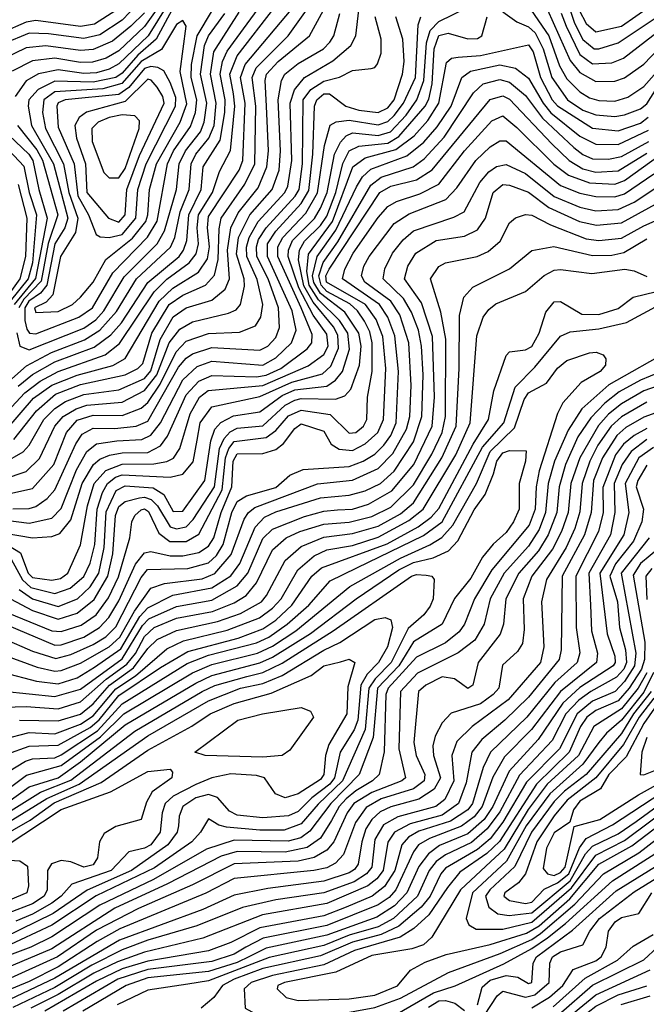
# Model space of a CAD drawing. Extents: x 501367 to 657802, y 482273 to 547541.
# Tile 510 of 656: x 572465 to 574423, y 538277 to 541356. Entities that reach past the tile are written whole.
import ezdxf

# ---------------------------------------------------------------- set-up
doc = ezdxf.new("R2010")
doc.units = 0

msp = doc.modelspace()

# ---------------------------------------------------------------- linework, layer by layer
at = {"layer": '0CON20XD'}
for points in [[(572424.8, 540075.2), (572508, 540172), (572565, 540212.7), (572645, 540244.1), (572756.1, 540273.9), (572794.2, 540295.8), (572900.8, 540475), (572943.6, 540516.4), (573023.4, 540566.6), (573051.9, 540608.1), (573058.2, 540645), (573052, 540705), (573055, 540740.3), (573151.1, 540885), (573162.5, 540915), (573169.9, 541095), (573155.1, 541175), (573169.2, 541215), (573445.6, 541545)], [(572880.8, 541455), (572785, 541354.4), (572715, 541308.5), (572665, 541297.2), (572555, 541311.8), (572495, 541313.1), (572415, 541279.6)], [(572460.3, 540209.7), (572505, 540246), (572575, 540285.3), (572698.1, 540331.9), (572750.1, 540369.9), (572782.7, 540407.3), (572865, 540534.1), (572963.1, 540615), (572977.3, 540635), (572986.8, 540665), (572993.9, 540745), (573032.6, 540825), (573038.4, 540895), (573091.3, 540978.7), (573106.2, 541065), (573107.3, 541105), (573091.1, 541185), (573098.8, 541225), (573113.1, 541256.9), (573250, 541445)], [(572912.1, 541415), (572855, 541334), (572775, 541258.1), (572735, 541235.1), (572692.3, 541222.3), (572655, 541222.1), (572575, 541235.5), (572505, 541227.2), (572441.3, 541195)], [(572384.4, 540085.6), (572481.2, 540188.8), (572528.8, 540225), (572585, 540255.4), (572732.1, 540307.9), (572777, 540343), (572885, 540504.9), (572925, 540544), (572994.4, 540595.6), (573016.7, 540623.3), (573023.6, 540655), (573019.2, 540705), (573023.7, 540745), (573067.3, 540815), (573089.4, 540880.6), (573123.9, 540946.1), (573137.6, 541085), (573133.4, 541123.4), (573122, 541185), (573145, 541242.1), (573262.2, 541395)], [(572765.3, 541384.7), (572698.9, 541341.1), (572655, 541334.2), (572515, 541353.1), (572485, 541348.2), (572408.8, 541315)], [(572412.7, 540207.3), (572486.5, 540273.5), (572564, 540315), (572667.9, 540355), (572715, 540384.5), (572767.4, 540442.6), (572829.6, 540545), (572935.9, 540644.1), (572949.9, 540675), (572966.7, 540755), (572994.5, 540825), (573000.4, 540905), (573015.9, 540935), (573056.2, 540985), (573072.2, 541025), (573078.9, 541095), (573060.8, 541185), (573071.6, 541255), (573150.7, 541379.3)], [(572415, 539969.1), (572476.1, 540003.9), (572495, 540024.8), (572540.7, 540105), (572575, 540139.6), (572608.1, 540161.9), (572665, 540183.9), (572775, 540198), (572855, 540234), (572875, 540258), (572904.5, 540355.5), (572945, 540426), (572985, 540454.6), (573065, 540478.6), (573106.8, 540513.2), (573121.1, 540545), (573114.2, 540635), (573125.2, 540704.8), (573148, 540752), (573209.9, 540830.1), (573237.7, 540895), (573242.5, 540945), (573236.5, 541085), (573231.6, 541165), (573236.4, 541185), (573273.1, 541225), (573371, 541305), (573414.6, 541385)], [(572425, 539714.7), (572468, 539688), (572491.9, 539625), (572505, 539611.1), (572565, 539602.9), (572592.2, 539607.8), (572615, 539625.3), (572655, 539713.6), (572676.9, 539835), (572698.2, 539905), (572734.2, 539945.8), (572785, 539965.9), (572883.7, 539966.3), (572925, 539973.8), (572945.7, 539984.3), (572965.7, 540015), (572997.4, 540122.6), (573026.9, 540175), (573053.6, 540196.4), (573225, 540212.1), (573366.3, 540273.7), (573415, 540308.3), (573429.2, 540335), (573425, 540372.5), (573381.6, 540431.6), (573336.9, 540516.9), (573304.4, 540615), (573304.7, 540635), (573317, 540665), (573385.7, 540734.3), (573405, 540765.9), (573425.6, 540815.6), (573449.2, 540935), (573467.6, 540972.4), (573485, 540992.3), (573505, 541001.9), (573556.2, 540996.2), (573585, 540993.2), (573623.6, 541005), (573672.8, 541057.2), (573705.8, 541105), (573727.8, 541165), (573736.3, 541283.7), (573747.7, 541322.3), (573775, 541350.3), (573866.7, 541395)], [(572425, 539872.4), (572505, 539889.8), (572571.4, 539965), (572611.7, 540065), (572645, 540102.8), (572695, 540119.3), (572785, 540118), (572845, 540141.1), (572865, 540158.7), (572904, 540216), (572953.5, 540316.5), (572985, 540349.9), (573055, 540374.2), (573152, 540378), (573201.7, 540398.3), (573218.7, 540425), (573224.6, 540465), (573207.1, 540542.9), (573175.1, 540615), (573173.9, 540643.9), (573181.8, 540675), (573209.8, 540725), (573293.3, 540815), (573303.2, 540835), (573315.6, 540915), (573310.2, 541095), (573323.8, 541136.2), (573354.8, 541175), (573443.4, 541226.6), (573499.4, 541275), (573515.6, 541305), (573525.1, 541385)], [(572447, 540043), (572517.8, 540132.2), (572576.5, 540185), (572655, 540214.8), (572795.1, 540244.9), (572833.9, 540265), (572849.4, 540280.6), (572878.3, 540375), (572932.2, 540465), (572975, 540494.3), (573045.2, 540525), (573073.4, 540556.6), (573084.7, 540605.3), (573088, 540702), (573094.9, 540735), (573168.8, 540841.2), (573200, 540905), (573202.7, 541085), (573191.8, 541175), (573203.9, 541205), (573303.4, 541305), (573361.1, 541385)], [(572925, 541399.3), (572866.1, 541305), (572775, 541217.1), (572745, 541200.7), (572705, 541189), (572665, 541187.3), (572585, 541198.7), (572524.2, 541185.8), (572485.4, 541164.5), (572451.1, 541115)], [(572940.2, 541385), (572891.8, 541295), (572834.6, 541245), (572785, 541188.7), (572765, 541175.2), (572695, 541160.7), (572575, 541163.3), (572522.8, 541137.2), (572494, 541105), (572491.4, 541085), (572501.9, 541025), (572570.4, 540905), (572615.9, 540735), (572606.4, 540705), (572574.8, 540655), (572549.7, 540525), (572530, 540500), (572493.2, 540475), (572480.9, 540455), (572480.7, 540415), (572487.7, 540387.7), (572495.5, 540375.5), (572515, 540372.8)], [(572515, 540372.8), (572650.2, 540425), (572692.4, 540455), (572756.2, 540563.8), (572864.7, 540675.3), (572894.2, 540725.8), (572927, 540905), (572945.8, 540945), (572998.6, 541021.4), (573014.1, 541065.9), (573019, 541105), (573000.5, 541175), (573001.8, 541215), (573019.1, 541305), (573067.7, 541385)], [(573975, 541380.3), (574018.7, 541348.7), (574055, 541333.1), (574075.5, 541315), (574101, 541265), (574127.5, 541175), (574177, 541105), (574225, 541073.2), (574265, 541058), (574325, 541053.3), (574355, 541058.4), (574405, 541076.9), (574425, 541092.2), (574456.6, 541143.4), (574515, 541209.6), (574571.5, 541298.5), (574635.8, 541364.2)], [(574063.2, 541385), (574117.9, 541305), (574151.6, 541211.6), (574175, 541170.7), (574215, 541129.8), (574245, 541111), (574275, 541102.8), (574325, 541101.2), (574365, 541113), (574415, 541146.2), (574495, 541237.7), (574558.1, 541321.9), (574610.3, 541375)], [(574113.7, 541386.3), (574185, 541228.4), (574215, 541190.7), (574265, 541162.7), (574325, 541162.9), (574355, 541173.5), (574415, 541217), (574576.8, 541385)], [(574156.5, 541376.5), (574172.3, 541335), (574215, 541246.9), (574255, 541217.1), (574315, 541220.4), (574351.9, 541235), (574488.7, 541341.3), (574542.7, 541405)], [(574185.3, 541385), (574198.8, 541345), (574225, 541293.3), (574259.5, 541265), (574275, 541264.4), (574335, 541283), (574456.9, 541365)], [(574213.2, 541385), (574235, 541343.5), (574265, 541317.7), (574345, 541334.9), (574435, 541398.4)], [(572314.1, 539804.1), (572495, 539781.3), (572565, 539797), (572595, 539827.1), (572642.4, 539947.6), (572675.2, 540004.8), (572705, 540028.9), (572768.2, 540038.2), (572847, 540043), (572875, 540056.5), (572904.8, 540095.2), (572975, 540229.7), (573019.4, 540270.6), (573065, 540287.6), (573225, 540274.9), (573265, 540297.9), (573314, 540345), (573329, 540385), (573316.2, 540445), (573238.9, 540615), (573239.5, 540655), (573265.4, 540694.6), (573345, 540780.5), (573368.3, 540821.7), (573381.1, 540935), (573385.7, 541085), (573393.1, 541105), (573415, 541123.3), (573433.3, 541123.3), (573483.9, 541085), (573525, 541072.6), (573585, 541065.5), (573615, 541079.9), (573634.7, 541105), (573661.4, 541185), (573666.7, 541225), (573662.2, 541295), (573640.7, 541365)], [(572315, 539767.4), (572505, 539735.7), (572565, 539739.7), (572590.7, 539749.3), (572625, 539791.1), (572660.5, 539905), (572695.5, 539964.5), (572715, 539981), (572745.9, 539994.1), (572785, 540001.4), (572865, 540002.4), (572905, 540022.9), (572926.8, 540053.2), (572985, 540182.7), (573024.9, 540225.1), (573065, 540243.4), (573205, 540238.8), (573235, 540243.7), (573280.7, 540265), (573363.3, 540326.7), (573377.7, 540345), (573378.9, 540371.1), (573344.6, 540455), (573272, 540615), (573271.9, 540645), (573287, 540675), (573359.6, 540750.4), (573395.9, 540814.1), (573417.6, 540962.4), (573435, 541025.4), (573454.2, 541035.8), (573495, 541041.7), (573585, 541026.8), (573615, 541037.3), (573635, 541056), (573664.4, 541095), (573701.7, 541175), (573710.3, 541339.7), (573718.8, 541365)], [(572855, 541377), (572812.1, 541335), (572755, 541288.1), (572695, 541261.9), (572655, 541259.7), (572546.3, 541273.7), (572485, 541267.1), (572415, 541232.8)], [(572415, 539919.1), (572485, 539942.6), (572526.8, 539983.2), (572574.4, 540085), (572601.1, 540115), (572641.1, 540138.9), (572675, 540150.6), (572785, 540160), (572855, 540196.1), (572894, 540245), (572932.1, 540345), (572965, 540387.9), (573005, 540410.3), (573117.7, 540437.8), (573141.2, 540448.8), (573155.1, 540464.9), (573167.3, 540522.7), (573166.5, 540545), (573142.8, 540622.8), (573148.9, 540675), (573183.9, 540745), (573254, 540825), (573275.3, 540885), (573279.6, 540945), (573272.4, 541105), (573283.2, 541165), (573293.9, 541185), (573335, 541218.9), (573414.3, 541265), (573434.5, 541285), (573446.5, 541305), (573465.1, 541375)], [(572438.4, 539668.4), (572474.2, 539604.2), (572499.9, 539579.9), (572575, 539561.6), (572622.3, 539577.7), (572665.5, 539614.5), (572685, 539656.5), (572700.1, 539715), (572707.2, 539825), (572723.4, 539876.6), (572739.7, 539905), (572764.9, 539925.1), (572785, 539932.4), (572935.4, 539924.6), (572975, 539934.4), (573007.5, 539972.5), (573019.5, 540040.5), (573029.4, 540095), (573065.3, 540144.7), (573215, 540177.7), (573315, 540222.5), (573411.4, 540248.6), (573437.5, 540272.5), (573461.4, 540328.6), (573459.5, 540369.5), (573445.8, 540395), (573381.9, 540471.9), (573353.3, 540523.3), (573336.6, 540605), (573338.9, 540635), (573355, 540662.9), (573405, 540712.1), (573425, 540741.1), (573452.4, 540815), (573474.3, 540905.7), (573494.8, 540945.2), (573525, 540960.1), (573615, 540969.6), (573649.7, 540990.3), (573731.6, 541085), (573743, 541107), (573753.8, 541155), (573760.1, 541265), (573775, 541306.5), (573803.9, 541313.9), (573865, 541295.8), (573895, 541296.6), (573909.2, 541305), (573925.4, 541365)], [(572443.7, 539826.3), (572495, 539827), (572515, 539833.4), (572551.4, 539858.6), (572575, 539885.2), (572640.8, 540029.2), (572660.3, 540059.7), (572695, 540078.5), (572762.3, 540077.7), (572828.5, 540085), (572865, 540100.5), (572961.1, 540268.9), (572985, 540297.2), (573005, 540310.6), (573065, 540330.5), (573215, 540321.8), (573240, 540335), (573265, 540361.6), (573276.9, 540393.1), (573274.2, 540455), (573241.1, 540545), (573206.5, 540615), (573204.9, 540645), (573211.4, 540668.6), (573234.9, 540705.1), (573326, 540804), (573338.5, 540825), (573348.6, 540905), (573351.3, 541105), (573375, 541137.4), (573415, 541163.5), (573464.6, 541175.4), (573505, 541197.1), (573563.3, 541203.3), (573575, 541205.8), (573582.8, 541217.2), (573595, 541251.2), (573594, 541295), (573575.7, 541365)], [(572456.1, 540376.1), (572465.1, 540335.1), (572495, 540323.3), (572665, 540391.5), (572702.7, 540417.3), (572728.2, 540445), (572791.9, 540551.9), (572894.6, 540655), (572917.9, 540695), (572955.5, 540825), (572962.9, 540905), (572983, 540945), (573029.5, 541005), (573041.1, 541035), (573049.7, 541095), (573030.2, 541185), (573042.8, 541275), (573055.3, 541305), (573105.9, 541375)], [(572515, 540440.3), (572585, 540442.9), (572630, 540465), (572655, 540488.4), (572695, 540534.8), (572733.8, 540606.2), (572817.6, 540672.4), (572858.8, 540725), (572865.8, 540745), (572871.1, 540825), (572892.7, 540905), (572966.4, 541035), (572987.7, 541092.3), (572966.2, 541193.8), (572984.7, 541335), (572975, 541353.5), (572955, 541340.5), (572907.8, 541262.2), (572845, 541225.2), (572783.9, 541156.1), (572725, 541139.2), (572575, 541130.1), (572540.6, 541105), (572535.9, 541065), (572545.7, 541015), (572601.9, 540905), (572618.1, 540815), (572646.9, 540735), (572639.6, 540690.4), (572592.9, 540615), (572568.6, 540495), (572547.7, 540472.3), (572511.7, 540455), (572515, 540440.3)], [(572463.3, 539573.3), (572505, 539544.7), (572585, 539520.7), (572645.2, 539545), (572685, 539581.9), (572711.9, 539625), (572728.8, 539705), (572735, 539816.8), (572767, 539883), (572795, 539898.3), (572882.2, 539892.2), (572915, 539870.9), (572945, 539817.6), (572975, 539818.8), (573043.2, 539915), (573061.8, 540038.2), (573074.5, 540075.5), (573093.8, 540096.2), (573133.6, 540116.4), (573215, 540129.7), (573285, 540180.7), (573325, 540197.9), (573425, 540210), (573451.7, 540228.3), (573473.8, 540255), (573495.6, 540325), (573490.7, 540375), (573464.8, 540414.7), (573399.2, 540479.2), (573370, 540525), (573362, 540568), (573367.7, 540622.3), (573442.6, 540725), (573505.7, 540895), (573545, 540923.6), (573640.1, 540949.9), (573697.7, 540992.3), (573739.9, 541040.1), (573775.1, 541095), (573798.1, 541221.9), (573814.4, 541235.6), (573835, 541238.1), (573905, 541243.2), (574055, 541276.6), (574069.5, 541255), (574092.6, 541175), (574128.5, 541105), (574145, 541085.9), (574255, 541016.2), (574335, 541008), (574405, 541032.1), (574428.7, 541051.3)], [(572436.1, 539545), (572505, 539507.8), (572585, 539481.2), (572645, 539500.1), (572697.9, 539542.1), (572740.8, 539615), (572756.3, 539685), (572764.6, 539805), (572775, 539832.8), (572795, 539848.7), (572839.1, 539860.9), (572855, 539862.8), (572875.7, 539855), (572895.7, 539835.7), (572935, 539770.2), (572955, 539763.8), (572985, 539769.8), (573007.2, 539792.8), (573074, 539895), (573089.4, 540015), (573103.7, 540046.3), (573122.9, 540067.1), (573145, 540078.2), (573225, 540086), (573295, 540150.3), (573325, 540166.3), (573345, 540171.1), (573451.5, 540168.5), (573480.7, 540179.3), (573499.8, 540200.2), (573526.6, 540275), (573532.1, 540335), (573524.7, 540375), (573481.1, 540441.1), (573405, 540499.5), (573383.8, 540533.8), (573380.4, 540555), (573395, 540615), (573453, 540697), (573517.5, 540832.5), (573536.2, 540863.8), (573562.2, 540887.8), (573675, 540930.1), (573727.6, 540972.4), (573769.3, 541020.7), (573812.9, 541085), (573846.2, 541175), (573873.4, 541195), (573965, 541214), (574013.7, 541203.7), (574055, 541172.8), (574100.2, 541095), (574124.7, 541064.7), (574215, 540991.8), (574265, 540965.9), (574335, 540964.9), (574430, 541010)], [(572745, 540674.9), (572785, 540684), (572827.8, 540735), (572834.4, 540825), (572859.8, 540905), (572951.5, 541085), (572952.7, 541112.7), (572935, 541159.5), (572915.3, 541195.3), (572896.4, 541206.4), (572875, 541209.6), (572855, 541203.2), (572806, 541144), (572775, 541121.9), (572607.5, 541105), (572585, 541095.5), (572580.8, 541085), (572585, 541020), (572634.9, 540905), (572646.7, 540805), (572679.8, 540745), (572703.9, 540683.9), (572716.8, 540676.8), (572745, 540674.9)], [(572405, 539509.9), (572565, 539444.9), (572595, 539442.6), (572657.6, 539462.4), (572703.8, 539495), (572742.2, 539547.8), (572773.7, 539613.7), (572809.4, 539735), (572815.2, 539785), (572824.8, 539805), (572845, 539823.1), (572855, 539825.5), (572868, 539818), (572899.9, 539749.9), (572933.9, 539723.9), (572985, 539723.6), (573025, 539747), (573097.3, 539885), (573108, 539985), (573118.8, 540015), (573135, 540036.2), (573235, 540048.9), (573265, 540070.9), (573305, 540117.2), (573345, 540134.7), (573435, 540120.5), (573495, 540062.3), (573515, 540064.8), (573538.8, 540085), (573550, 540105), (573551.7, 540175), (573566.4, 540255), (573566.5, 540345), (573559, 540379), (573542.5, 540412.5), (573520.7, 540445), (573497, 540467), (573425, 540505.6), (573406.7, 540525), (573399.3, 540555), (573413.2, 540596.8), (573459.2, 540660.8), (573562.1, 540837.9), (573595, 540862.8), (573694.1, 540895.9), (573729.1, 540920.9), (573791.6, 540988.4), (573882.6, 541127.4), (573912.9, 541155), (573965, 541168.9), (573995, 541159.9), (574045, 541118.6), (574098.1, 541048.1), (574196.1, 540956.1), (574225, 540933.7), (574255, 540920.7), (574305, 540919.7), (574345, 540927.6), (574430.5, 540975)], [(572775, 540722.9), (572795.1, 540745), (572799.5, 540825), (572839.4, 540930.6), (572916.1, 541095), (572912.7, 541115), (572895.1, 541145.1), (572876.1, 541166.1), (572865, 541170), (572795, 541099.9), (572673.5, 541066.5), (572650.5, 541049.5), (572636.9, 541025), (572642.8, 540985), (572671, 540905), (572674.7, 540815), (572742.2, 540735), (572775, 540722.9)], [(572425, 539463), (572575, 539400), (572595, 539401.2), (572665, 539424.9), (572714.9, 539455), (572743.3, 539486.7), (572775, 539538.5), (572827.2, 539652.8), (572855, 539688.9), (572875, 539692.7), (572935, 539678.7), (572975, 539678.9), (573025, 539689.8), (573055, 539708.8), (573071.5, 539735), (573094.1, 539815), (573127.9, 539895), (573132.1, 539975), (573145, 539997.8), (573225, 539999), (573265, 540011.9), (573289.7, 540030.3), (573325, 540077.1), (573345, 540092.3), (573415, 540069.4), (573438.4, 540028.4), (573463.1, 540013.1), (573505, 540008.7), (573545, 540029), (573583.8, 540065), (573601.3, 540105), (573609, 540265), (573599.4, 540365), (573578.4, 540418.4), (573545.3, 540465), (573424.1, 540535), (573421.9, 540555), (573432.2, 540575), (573590.3, 540815), (573625, 540835.5), (573705, 540854.4), (573753.5, 540886.5), (573935, 541106.4), (573975, 541117.4), (573995, 541107), (574127.9, 540967.9), (574181.9, 540915), (574225, 540889), (574265, 540878.9), (574335, 540882.7), (574425, 540938.4)], [(572415, 539421), (572505, 539380.9), (572578.5, 539358.5), (572625, 539370.3), (572695, 539401.6), (572734.2, 539425.8), (572765, 539456.5), (572845, 539611.5), (572864.2, 539635.8), (572990.5, 539639.5), (573055, 539656.8), (573079.6, 539680.4), (573100.8, 539715), (573127.8, 539815), (573145, 539848.9), (573173.8, 539866.2), (573265, 539892.8), (573308.8, 539931.2), (573350.8, 539949.2), (573495, 539958.4), (573538.6, 539975), (573575, 539997.1), (573602.8, 540025), (573624.2, 540055), (573641.3, 540095), (573648.4, 540255), (573636.8, 540366.8), (573615.1, 540425), (573589.1, 540465), (573473.3, 540545), (573480.5, 540575), (573507.1, 540625), (573585, 540737.5), (573615, 540771), (573642.4, 540787.6), (573715, 540811.4), (573775, 540841), (573855, 540945.2), (573940.5, 541039.5), (573975, 541054.8), (574018, 541018), (574133.8, 540903.8), (574179.6, 540869.6), (574245, 540845.1), (574325, 540841.8), (574355, 540852.4), (574466.5, 540933.5)], [(572775, 540860.9), (572795, 540890), (572837.9, 541015), (572839, 541039), (572824.5, 541054.5), (572785, 541057.7), (572745, 541050), (572709.8, 541035), (572690.6, 541015), (572691.4, 540975), (572728, 540878), (572745, 540861.1), (572775, 540860.9)], [(572457.8, 541025), (572518.3, 540948.3), (572536, 540916), (572584.4, 540745), (572553.8, 540656.2), (572532.2, 540537.8), (572478.3, 540481.7), (572462, 540455)], [(572400.1, 540980.1), (572478, 540898), (572495.2, 540815), (572517.7, 540745), (572505.4, 540595), (572491.1, 540545), (572435.8, 540475)], [(572431.4, 540995), (572493.6, 540935), (572506.6, 540915), (572524.6, 540825), (572551.3, 540735), (572514.2, 540545.8), (572448.1, 540465)], [(572415, 539369.4), (572519.3, 539330.7), (572575, 539318), (572595, 539320.5), (572655, 539343.7), (572745, 539394.9), (572778.4, 539425), (572823.6, 539506.4), (572875, 539577.5), (572917.6, 539592.4), (573035, 539607.2), (573075, 539624), (573126.3, 539683.7), (573166.4, 539793.6), (573180.3, 539815), (573199.8, 539830.2), (573396, 539904), (573505, 539915.6), (573585, 539952.1), (573631.2, 539998.8), (573673.7, 540075), (573683.9, 540115), (573687.8, 540212.2), (573680.7, 540345), (573652.3, 540432.3), (573625.1, 540475.1), (573543.9, 540535), (573533, 540555), (573540.8, 540585), (573557.5, 540615), (573635, 540717.8), (573681.6, 540748.4), (573796.2, 540793.8), (573830.6, 540829.4), (573890.3, 540915), (573935, 540957.9), (573965, 540976.8), (573985, 540976.3), (574155, 540837.6), (574215, 540812.9), (574265, 540802.4), (574325, 540801.8), (574355, 540810.7), (574446, 540874)], [(572415, 539313.9), (572517.6, 539287.6), (572585, 539279.2), (572645, 539298), (572699, 539331), (572781.4, 539388.6), (572840.8, 539489.2), (572865, 539516.8), (572943.5, 539556.5), (573065, 539579.2), (573125, 539616.7), (573152.5, 539655), (573201.3, 539768.7), (573229.9, 539800.1), (573265, 539816.5), (573405, 539860.6), (573495, 539869.1), (573545, 539882.2), (573592.3, 539905), (573635, 539944), (573695.2, 540035.2), (573721.9, 540115), (573725.4, 540245.4), (573720.9, 540335), (573711.2, 540385), (573689.5, 540440.5), (573663.9, 540483.9), (573600.8, 540545), (573606.3, 540576.3), (573630.2, 540625), (573663, 540667), (573695, 540695.5), (573821.9, 540738.1), (573853.3, 540755), (573903.1, 540846.9), (573930.5, 540879.5), (573955, 540896.6), (573985, 540902.8), (574045, 540874.6), (574135, 540802.9), (574215, 540769), (574265, 540758.4), (574335, 540761.7), (574384.7, 540785.3), (574486.8, 540853.2)], [(572415, 539255.9), (572575, 539239.4), (572655, 539261.6), (572785, 539356.6), (572849.1, 539460.9), (572868.3, 539481.7), (572955, 539521.1), (573065, 539540.9), (573145, 539584.9), (573177.8, 539625), (573225, 539733.3), (573255, 539762.6), (573355, 539802.5), (573415, 539818.9), (573457.6, 539822.4), (573505, 539825.1), (573555, 539841), (573627.5, 539882.5), (573696.3, 539965), (573753.6, 540085), (573760.7, 540175), (573754.7, 540365), (573720.7, 540470.7), (573667.7, 540545), (573677.7, 540585), (573703, 540625), (573766.2, 540665), (573855, 540678.6), (573895, 540698.1), (573920.1, 540735), (573944.5, 540815), (573975, 540840), (573995, 540838.5), (574055, 540816.3), (574118.4, 540768.4), (574214.3, 540724.3), (574267.4, 540712.6), (574345, 540720.4), (574483.5, 540796.5)], [(572460.6, 540840.6), (572487.5, 540735), (572483.6, 540615), (572465.3, 540545), (572423.5, 540486.5)], [(572416.3, 539206.3), (572485, 539208.4), (572585, 539201.1), (572655, 539222.9), (572735, 539293.5), (572800.1, 539339.9), (572826.4, 539373.6), (572855, 539426.5), (572885, 539454.5), (572955, 539484), (573067.9, 539505), (573135, 539531.7), (573172.4, 539555), (573205.2, 539594.8), (573255, 539697.8), (573298, 539735), (573340.6, 539755), (573415, 539778.2), (573495, 539784.2), (573565, 539802.5), (573625, 539831.6), (573695, 539900.7), (573752.8, 539997.2), (573784.9, 540065), (573795.6, 540115), (573796.2, 540356.2), (573780.7, 540440.7), (573749.1, 540545), (573775, 540584.1), (573795, 540595.3), (573894.5, 540615.5), (573929.3, 540630.7), (573966.6, 540663.4), (573995, 540720.5), (574014.3, 540735.7), (574045, 540746.8), (574065, 540744.8), (574123.8, 540713.8), (574235, 540670.6), (574275, 540664.9), (574345, 540672), (574415, 540711.4), (574495, 540746.8)], [(572464.9, 539165.1), (572585, 539163.2), (572655, 539183.9), (572695, 539216.5), (572745.6, 539274.4), (572820.9, 539329.1), (572865, 539389), (572895, 539417.3), (572955, 539445.7), (573083.5, 539473.5), (573155, 539499.1), (573220.2, 539535), (573236.5, 539555), (573295, 539664.4), (573345, 539708.1), (573415, 539737.8), (573505, 539749), (573585, 539772.3), (573655, 539810.1), (573695.1, 539845), (573784.3, 539985), (573828.9, 540085), (573838.7, 540265), (573839.3, 540430.7), (573852.3, 540487.7), (573880.6, 540519.4), (573995, 540577), (574065, 540634.1), (574134.1, 540645.9), (574255, 540617.9), (574315, 540619.7), (574352.3, 540627.7), (574425, 540670.7)], [(572415, 539106.2), (572495, 539126.1), (572575, 539122.6), (572655, 539152.4), (572695, 539178.6), (572765, 539263.5), (572826.6, 539303.4), (572925, 539388.6), (572977, 539413), (573113.4, 539446.6), (573213.9, 539485), (573255, 539515.1), (573282.3, 539545), (573334.2, 539635), (573385, 539679.1), (573425, 539697.8), (573505, 539711.5), (573585, 539737.7), (573680.8, 539789.2), (573725.9, 539825), (573828, 539995), (573872.1, 540095), (573893.1, 540366.9), (573912.7, 540425), (573930.6, 540449.4), (573953.1, 540466.9), (574045, 540505.3), (574104.1, 540555.9), (574135, 540572.4), (574154.8, 540574.8), (574252.4, 540562.4), (574355.9, 540575.9), (574385, 540570.4), (574425, 540552.8)], [(572425, 539058.8), (572495, 539084.3), (572585, 539086.5), (572685, 539141.8), (572713.6, 539166.4), (572775, 539241.9), (572905, 539329.5), (572990, 539380), (573148.2, 539421.8), (573225, 539450.8), (573265, 539478), (573314.9, 539525.1), (573377.7, 539615), (573408.1, 539641.9), (573613.5, 539716.5), (573709.8, 539770.2), (573750.2, 539799.8), (573775, 539826.7), (573881.7, 540028.3), (573929.7, 540105), (573947, 540195), (573985, 540306), (573995, 540316.9), (574045, 540323.3), (574065, 540333.5), (574088, 540375), (574109, 540441), (574135, 540473.1), (574155, 540474.2), (574221.5, 540435), (574275, 540433.5), (574335, 540452), (574382.1, 540487.9), (574455, 540505.6)], [(572430.2, 539005), (572483, 539037), (572505, 539044), (572575, 539047.7), (572595, 539056.8), (572707.9, 539132.1), (572785, 539216.6), (572988, 539342), (573055, 539368.6), (573205, 539406.9), (573243.6, 539425), (573300.5, 539465), (573368.6, 539525), (573435, 539600.9), (573518.9, 539641.1), (573727.2, 539742.8), (573785.1, 539784.9), (573911, 540019), (573977.6, 540095), (574013.2, 540206.8), (574075, 540269.1), (574154.4, 540365.6), (574185, 540379.6), (574275, 540388.5), (574361.1, 540408.9), (574465.3, 540465)], [(572345, 538887.5), (572486.6, 538993.4), (572595, 539022.9), (572717.4, 539112.6), (572790, 539185), (573005, 539312.8), (573065, 539339.1), (573207.9, 539375), (573255, 539396.6), (573327.6, 539445), (573496.8, 539583.2), (573655, 539672.2), (573746.7, 539713.3), (573783.8, 539736.2), (573818.4, 539775), (573892.2, 539905), (573935, 540005.1), (574011.2, 540078.8), (574041.7, 540168.3), (574055, 540189.2), (574111.5, 540218.5), (574145, 540265.9), (574175, 540289.5), (574245, 540313.6), (574265.8, 540315.8), (574287.9, 540307.9), (574296.7, 540295), (574295.4, 540275), (574279.1, 540255), (574219.3, 540220.7), (574162.5, 540157.5), (574145.7, 540124.3), (574088, 539945), (574078.5, 539895), (574075.4, 539825), (574056.7, 539775), (573940.1, 539635), (573885.7, 539545), (573854.9, 539465.1), (573838.2, 539441.8), (573795, 539407), (573705, 539362.2), (573616.1, 539265), (573608.9, 539245), (573603.4, 539066.6), (573587.9, 538995), (573567.7, 538975), (573515, 538944.4), (573485, 538919.1), (573463.7, 538895), (573439.1, 538850.9), (573405, 538796.1), (573362.8, 538767.2), (573295, 538752.7), (573145, 538754.7), (573095, 538739.8), (572926.8, 538653.2), (572762.6, 538577.4), (572565, 538450.6), (572425, 538390.4)], [(574505, 540326.7), (574305.8, 540214.2), (574221.4, 540138.6), (574178.4, 540071.6), (574136.3, 539975), (574116.2, 539905), (574108.2, 539815), (574088.2, 539761.8), (574055, 539709.3), (573978.5, 539625), (573934.6, 539545), (573916.4, 539465), (573887, 539415), (573835, 539376.1), (573708.2, 539311.8), (573654.4, 539255), (573650, 539075), (573670.6, 538985), (573659.5, 538975), (573565, 538939.1), (573509.5, 538905), (573487.9, 538875), (573446.5, 538785), (573425, 538758.2), (573385, 538736), (573335, 538723.9), (573135, 538716.2), (573005, 538650.3), (572835.9, 538575.9), (572705, 538508.1), (572583.6, 538425), (572425, 538352.9)], [(574495, 540265.9), (574405, 540228), (574338.6, 540191.4), (574293.6, 540156.4), (574249.1, 540110.9), (574209.2, 540050.8), (574170.6, 539965), (574150.4, 539895), (574143.2, 539815), (574116.7, 539745), (574085.7, 539695), (574024.9, 539625), (573984.1, 539545), (573976.7, 539465), (573966.2, 539433.8), (573897.2, 539345), (573880.9, 539275), (573865, 539264.7), (573845, 539278.9), (573823.9, 539293.9), (573785, 539300.4), (573733.9, 539275), (573711.6, 539255), (573697, 539095), (573703.6, 539055), (573730.5, 538995), (573728.4, 538975), (573695, 538950), (573595, 538918.9), (573548, 538892), (573514.5, 538845.5), (573477.2, 538745), (573451.6, 538718.4), (573425, 538703.8), (573384.4, 538695), (573135, 538669.7), (573046.2, 538623.8), (572777.7, 538512.3), (572707, 538473), (572585, 538394.2), (572495, 538347.5), (572422.1, 538317.8)], [(574505, 540226.2), (574415, 540195.1), (574345.3, 540154.7), (574305, 540122.3), (574273.3, 540086.7), (574215.1, 539985), (574187.2, 539905), (574178.3, 539815), (574157.7, 539755), (574129.7, 539700.3), (574064.9, 539615), (574037.9, 539545), (574041.2, 539448.8), (574035.6, 539404.4), (574020.2, 539379.8), (573973.3, 539336.7), (573961.7, 539265), (573944.8, 539245), (573905, 539216.4), (573812.7, 539187.3), (573785, 539157.1), (573763.4, 539115), (573755.8, 539085), (573757.9, 539055), (573779.4, 538985), (573760.2, 538949.8), (573712, 538918), (573625, 538894.5), (573591.4, 538878.6), (573565.1, 538855), (573547.1, 538825), (573533.9, 538785), (573522.3, 538715), (573511.5, 538698.5), (573495, 538687.8), (573415, 538661.7), (573240.9, 538639.1), (573135, 538617.4), (573036.8, 538573.2), (572777.1, 538477.1), (572575, 538358.5), (572415, 538282)], [(574425, 540159.9), (574345, 540114.1), (574313.6, 540085), (574271.1, 540025), (574246.1, 539975), (574222, 539905), (574215, 539816.7), (574199.1, 539765), (574172.3, 539705), (574111.1, 539605), (574095.2, 539535), (574102.6, 539395), (574092.2, 539345), (573991.4, 539228.6), (573878.5, 539145), (573831.4, 539098.6), (573815.8, 539055), (573821.1, 538975), (573793.1, 538916.9), (573765, 538895.5), (573646.9, 538863.1), (573602.1, 538837.9), (573575, 538792.5), (573565.3, 538705), (573548.7, 538685), (573510, 538660), (573415, 538625.1), (573265, 538603.6), (573160.9, 538579.1), (573018.4, 538521.6), (572865, 538476.7), (572785, 538446.6), (572690.9, 538399.1), (572575, 538329.4), (572443.8, 538266.2)], [(574527.2, 540152.8), (574415, 540112.2), (574359.4, 540080.6), (574330.5, 540055), (574285.6, 539985), (574258.4, 539915), (574251.1, 539815), (574229.8, 539745), (574159.7, 539615), (574156.6, 539385), (574150.7, 539355), (574055, 539236.8), (573980.5, 539165), (573909, 539105), (573878.1, 539065), (573860.5, 538969.5), (573835.9, 538905), (573785, 538868.5), (573685, 538841), (573636.5, 538815), (573615, 538783.8), (573601.2, 538695), (573581, 538669), (573553, 538647), (573425, 538591.7), (573223.5, 538556.5), (573037, 538483), (572855, 538439.4), (572770.6, 538409.4), (572696.5, 538373.5), (572585, 538307), (572499.4, 538265)], [(574425, 540077.6), (574384.8, 540055.2), (574351.4, 540028.6), (574327.1, 539995), (574287.4, 539892.6), (574287.7, 539815), (574273.1, 539755), (574202.3, 539615), (574204.2, 539455), (574214.8, 539375.2), (574206.7, 539345), (574137.3, 539282.7), (574049.1, 539175), (573936.3, 539065), (573913.1, 539016.9), (573879.6, 538905), (573865.3, 538885), (573810.6, 538849.5), (573712.3, 538817.7), (573680.4, 538799.6), (573659.2, 538775), (573636.9, 538695), (573604.9, 538645.1), (573566.2, 538615), (573485, 538580.9), (573415, 538553.3), (573215, 538515.8), (573125, 538470.3), (573055, 538444.1), (572865, 538411.7), (572785, 538387.8), (572705, 538349.5), (572544, 538255)], [(574425, 540043.1), (574375.1, 540005), (574347.5, 539965), (574322.7, 539905), (574324.5, 539815), (574311.4, 539745), (574243.4, 539625), (574248.5, 539525), (574251.2, 539445), (574269.9, 539375), (574267, 539345), (574155.1, 539254.9), (574064.3, 539135.7), (573980, 539050), (573943.1, 538986.8), (573910.4, 538895), (573885, 538862.4), (573846, 538834.1), (573745.2, 538794.8), (573711, 538775), (573695, 538753.9), (573640.5, 538635), (573619.4, 538610.6), (573585, 538587.2), (573425, 538523.3), (573226.3, 538483.7), (573171.5, 538455), (573135, 538433.9), (573065, 538410.6), (572865, 538385.5), (572771.5, 538355), (572600.9, 538255)], [(572393.3, 538885), (572495, 538956.7), (572585.7, 538985), (572654.9, 539035.1), (572795, 539150.4), (573015, 539280.6), (573065, 539304.7), (573215, 539344.1), (573255, 539362.1), (573373.5, 539436.5), (573516.2, 539545), (573650, 539635), (573695, 539658.1), (573756.9, 539673.1), (573805.3, 539694.7), (573834.2, 539725.8), (573885, 539823.3), (573919.3, 539870.7), (573945.2, 539935.2), (573955.6, 539975), (573975, 540001.4), (573995, 540008.9), (574047.5, 540007.5), (574045.3, 539975.3), (574025.6, 539905), (574025.5, 539825), (574008, 539785), (573985, 539752.5), (573944.4, 539715.6), (573911.4, 539675), (573875, 539609.3), (573824, 539546), (573785.1, 539464.9), (573695, 539410), (573649.8, 539335), (573583.3, 539265), (573569.4, 539110.6), (573525.7, 538995), (573437.2, 538905), (573372.1, 538817.9), (573343.1, 538796.9), (573303.7, 538786.3), (573135, 538789.4), (573048.3, 538761.7), (572883.4, 538666.6), (572715, 538586.9), (572565, 538487.7), (572500, 538455), (572425, 538426.8)], [(574445, 540018.1), (574399.3, 539985), (574357.1, 539905), (574368.2, 539815), (574352.7, 539745), (574278, 539625), (574300.1, 539435), (574324.6, 539365), (574325.4, 539345), (574319.1, 539335), (574215, 539267.4), (574162, 539218), (574084.9, 539105), (573994.4, 539005.6), (573943, 538895), (573915.8, 538854.2), (573865, 538809.8), (573776.9, 538773.1), (573742.4, 538747.6), (573712.2, 538707.8), (573674.5, 538625), (573636.4, 538585), (573581.1, 538548.9), (573425, 538492.6), (573235, 538452.3), (573183.5, 538426.5), (573145, 538407.8), (573055, 538379.6), (572865, 538359.5), (572797.8, 538335), (572662.4, 538255)], [(574425, 539963), (574396.2, 539915), (574391.3, 539895), (574414.2, 539825), (574409.1, 539785), (574383.1, 539725), (574326.2, 539653.8), (574309.2, 539615), (574333.1, 539535), (574338.9, 539455), (574358.2, 539385), (574360.7, 539345), (574352.2, 539325), (574330, 539300), (574249.7, 539255), (574211.8, 539228.2), (574171, 539185), (574128.4, 539101.6), (574027.2, 538992.8), (573965, 538878.5), (573926.2, 538825), (573877.2, 538782.8), (573795, 538743.7), (573766.7, 538723.3), (573744.7, 538695), (573708.5, 538615), (573633.2, 538545), (573585, 538519.4), (573495, 538493.1), (573415, 538460.4), (573245, 538423.3), (573055, 538350.4), (572990.1, 538339.9), (572865, 538321.1), (572769.5, 538275)], [(574431.8, 539735), (574344.2, 539625), (574390.4, 539375), (574385.6, 539335), (574355, 539285.8), (574325.4, 539255), (574255, 539224.4), (574206.4, 539185), (574151.6, 539075), (574049, 538971), (573975, 538845.8), (573935, 538793.9), (573895, 538760.4), (573795, 538702.2), (573780.7, 538685), (573747.6, 538615), (573719.9, 538580.1), (573649.2, 538520.8), (573595, 538494.5), (573505, 538471), (573405, 538427.9), (573225, 538388.1), (573135, 538354.9), (573098.4, 538335), (573071.8, 538298.2), (573032, 538265)], [(574464.8, 539705.3), (574405, 539655.3), (574381.8, 539618.2), (574418.6, 539408.6), (574417.6, 539355), (574407.8, 539325), (574369.2, 539265), (574335, 539225.9), (574265, 539195.9), (574237.3, 539175), (574217.3, 539145), (574182.1, 539065), (574079.3, 538965), (573964, 538786), (573925, 538747.9), (573840.3, 538689.7), (573801.6, 538641.6)], [(574440.4, 539639.6), (574421.5, 539615), (574425, 539542.2)], [(572345.4, 538825), (572530.3, 538939.7), (572625, 538977.6), (572825, 539130.8), (573035.2, 539255), (573075, 539273.7), (573175, 539302.2), (573225, 539314.1), (573285, 539343.6), (573445, 539444), (573688.9, 539615), (573705, 539620.7), (573735, 539618.9), (573752.5, 539615), (573760.5, 539605), (573756.7, 539545), (573747.9, 539522.1), (573727.5, 539495), (573678.5, 539451.5), (573625.7, 539345), (573575.4, 539294.6), (573556, 539265), (573544, 539136), (573473.7, 538975), (573397.5, 538902.5), (573345, 538841), (573290.9, 538820.9), (573215, 538820.9), (573111, 538831), (573087.2, 538837.2), (573055, 538856.4), (573030, 538815), (573002.8, 538785), (572886.8, 538703.2), (572704.1, 538615.9), (572565, 538524), (572418.2, 538455)], [(572358, 538802), (572549.5, 538920.5), (572651.4, 538965), (572865, 539116.5), (573055, 539225.3), (573154.8, 539265.2), (573225, 539280.3), (573285.3, 539304.7), (573415, 539384.3), (573465, 539408.2), (573575, 539480.3), (573606.5, 539486.5), (573625, 539479.2), (573630, 539455), (573614.6, 539395), (573586.5, 539345), (573551, 539309), (573531.4, 539275), (573521.2, 539165), (573509.9, 539135), (573466.8, 539065), (573448.7, 538985), (573434.4, 538965), (573377.4, 538922.6), (573335, 538879.9), (573305, 538865.6), (573225, 538859.6), (573145, 538868), (573121.1, 538881.1), (573083.2, 538923.2), (573055, 538932.7), (573015, 538922), (572974.6, 538895.4), (572963.6, 538865), (572961.7, 538835), (572957, 538815), (572928, 538775), (572814.2, 538695), (572676.4, 538633.6), (572569.3, 538560.7), (572415, 538484.8)], [(572357.3, 538772.7), (572497.7, 538852.3), (572573, 538907), (572719.8, 538970.2), (572865, 539071), (573003.2, 539146.8), (573060.2, 539185), (573135, 539217.2), (573250.9, 539249.1), (573375.3, 539304.7), (573415.4, 539335), (573467.6, 539347.6), (573495, 539356.1), (573512.2, 539345), (573490.4, 539269.6), (573486.7, 539185), (573430.8, 539089.2), (573420.1, 539055), (573415.4, 538995), (573405, 538979.5), (573335, 538934.5), (573295, 538922.1), (573264.7, 538934.7), (573229.6, 538985), (573205, 538992.3), (573125, 538997.2), (573065, 538984.6), (573015, 538964.5), (572945, 538927.9), (572920, 538905), (572910.4, 538875), (572903.8, 538815), (572874.5, 538775), (572855, 538764.7), (572806.2, 538753.8), (572751.4, 538695), (572628, 538652), (572595.1, 538615), (572565, 538592.5), (572505, 538558.2), (572452.9, 538537.1)], [(574425, 539312.7), (574397.2, 539265), (574345, 539200.7), (574259.3, 539145), (574211.3, 539055), (574113.4, 538965), (574053.9, 538886.1), (573978.6, 538761.4), (573921.2, 538708.8), (573841.9, 538635), (573753.1, 538486.9), (573727, 538463), (573690, 538450), (573565, 538429.5), (573452.5, 538377.5), (573292.7, 538345), (573272, 538335), (573269.2, 538325), (573297.5, 538297.5), (573335, 538288.1), (573495, 538294), (573575, 538305.7), (573645.2, 538334.8), (573686.6, 538383.4), (573731.8, 538408.2), (573797.5, 538432.5), (573935, 538463.6), (574048.9, 538498.9), (574087.7, 538522.3), (574183.5, 538606.5), (574275, 538714.5), (574378.2, 538771.8), (574539.6, 538895)], [(574445.4, 539314.6), (574415, 539253.1), (574345, 539164.7), (574299, 539125), (574274.8, 539095.2), (574225, 539027.4), (574121.7, 538935), (574047.8, 538835), (573985.6, 538724.4), (573879.5, 538625), (573860, 538545), (573868, 538525), (573891.7, 538511.7), (573975, 538512.1), (574065, 538533.3), (574189.4, 538640.6), (574265, 538743.3), (574355, 538789.1), (574515, 538908.8)], [(574438.3, 539255), (574383.4, 539185), (574345, 539123.8), (574235, 538995.1), (574166.9, 538943.1), (574135, 538911), (574063.7, 538815), (574012.6, 538707.4), (573933.7, 538635), (573920.9, 538615), (573930.5, 538580.5), (573959.5, 538559.5), (573994.7, 538554.7), (574065, 538563.1), (574185, 538662.8), (574233.2, 538746.8), (574255, 538771.4), (574335, 538810.2), (574391.4, 538848.6), (574495, 538924.5)], [(574446.4, 539233.6), (574400.9, 539175), (574351.3, 539088.7), (574265, 538985.1), (574175.7, 538915), (574135, 538865.6), (574080.9, 538785), (574045.3, 538684.7), (574023.4, 538656.6), (573980.7, 538625), (573978.1, 538615), (573995, 538601.5), (574045, 538591.5), (574065, 538596.2), (574103.7, 538636.3), (574145, 538656), (574180.7, 538685), (574213.9, 538766.1), (574235.2, 538794.8), (574317.4, 538837.4), (574471, 538939)], [(574465, 539226.6), (574415, 539155.1), (574359.5, 539050.5), (574306, 538995), (574279.3, 538950.7), (574215, 538912.2), (574195.6, 538884.4), (574183.5, 538846.5), (574135, 538812.8), (574111.1, 538765), (574101.1, 538701.1), (574113.7, 538685), (574135, 538679.2), (574155, 538688.4), (574169, 538705), (574197.5, 538832.5), (574277.4, 538855), (574398.8, 538931.2), (574775, 539141.3)], [(573225, 539049.3), (573044.7, 539054.7), (573012.5, 539065), (573146.9, 539165), (573224.2, 539185), (573344.7, 539204.7), (573373.3, 539193.3), (573383.3, 539175), (573308.7, 539071.3), (573285, 539054.6), (573225, 539049.3)], [(574425, 539110.9), (574409, 539065), (574403.3, 538995), (574415, 538994.6), (574545, 539046.3)], [(572420.1, 538769.9), (572595, 538885.9), (572748.6, 538941.4), (572865, 539004.8), (572935, 539012), (572943, 539003), (572940, 538985), (572878.8, 538941.2), (572861.4, 538908.6), (572845, 538854.4), (572765, 538833.1), (572729.1, 538810.9), (572714, 538785), (572708, 538735), (572695, 538712.8), (572665, 538705.2), (572625, 538721.9), (572595, 538726.4), (572564, 538716), (572551.9, 538695), (572550.8, 538635), (572541.1, 538615), (572505, 538590.6), (572428.7, 538561.3)], [(573801.6, 538641.6), (573743.7, 538556.3), (573696.4, 538513.6), (573653.5, 538486.5), (573511, 538445), (573415, 538399.8), (573255, 538367.2), (573187.9, 538345), (573166.1, 538325), (573170, 538265), (573225, 538234.6), (573325, 538221.1), (573575, 538267), (573654.5, 538295.5), (573805, 538375.9), (573966.1, 538435), (574065, 538479.3), (574092.4, 538497.6), (574200, 538590), (574289.3, 538685), (574399.3, 538750.7), (574565, 538878.4)], [(573636.9, 538243.1), (573757.5, 538312.5), (573825.5, 538334.5), (573977.3, 538402.7), (574065, 538450.7), (574113.8, 538485), (574170.7, 538529.3), (574316.8, 538663.2), (574475.9, 538764.1)], [(573895, 538274.7), (573910, 538330), (573935, 538352.3), (573985, 538366.3), (574021.3, 538361.3), (574055, 538341.2), (574065, 538344.8), (574069.5, 538405), (574079.3, 538425), (574192, 538508), (574328.9, 538631.1), (574495, 538735.1)], [(572415, 538728.4), (572465.6, 538725.6), (572489.1, 538709.1), (572492.8, 538647.2), (572487.4, 538625), (572415.2, 538594.8)], [(573917.8, 538242.2), (573957, 538303), (573975, 538317.7), (574045, 538299.3), (574075, 538306.4), (574118.9, 538345), (574121.2, 538405), (574130.1, 538425), (574155, 538440.4), (574225, 538462.6), (574246.4, 538505), (574276.6, 538545), (574385, 538628.8), (574512.9, 538707.1)], [(574065, 538265.4), (574120.8, 538299.2), (574161.9, 538335), (574194.9, 538385.1), (574265, 538412.1), (574281.8, 538425), (574297.2, 538455), (574305.2, 538505), (574325.6, 538535), (574345, 538547.9), (574399.7, 538560.3), (574439.9, 538625)], [(574131.6, 538268.4), (574231.7, 538358.3), (574333.2, 538415), (574381.8, 538458.2), (574444.5, 538495)], [(574149.2, 538245), (574255, 538336), (574415, 538416.2), (574500.5, 538495)], [(572431.7, 538161.7), (572675, 538055.2), (572765, 538027.5), (572865, 538024), (572918, 538008), (572987, 537947), (573025, 537868), (573039.8, 537849.8), (573065, 537835.5), (573115, 537828.1), (573225, 537836.8), (573305, 537858.9), (573415, 537899.9), (573625, 537944), (573721.9, 537998.1), (573825, 538089.1), (573895, 538123.9), (573975, 538143.3), (574065, 538156.2), (574155, 538215.9), (574265, 538306.2), (574435, 538384.4)], [(572415, 538125.1), (572505, 538108), (572725, 538009.2), (572875, 537981.7), (572909.5, 537955), (572949.6, 537905), (572974.8, 537824.8), (572990.2, 537800.2), (573022, 537782), (573075, 537772.8), (573135, 537772.5), (573215, 537787), (573415, 537873.2), (573585, 537903.1), (573645, 537921.2), (573765, 537991.8), (573835, 538070.5), (573865, 538089.5), (573905, 538102.5), (574065, 538125.8), (574145, 538177.5), (574265, 538270.9), (574335, 538306.1), (574425, 538334.4)], [(574344.2, 538275.8), (574435, 538303.1)], [(573742.1, 538267.9), (573775, 538287.2), (573795, 538288.7), (573825, 538279.7), (573855, 538257.2)]]:
    msp.add_lwpolyline(points, dxfattribs=at)

doc.saveas('drawing.dxf')
